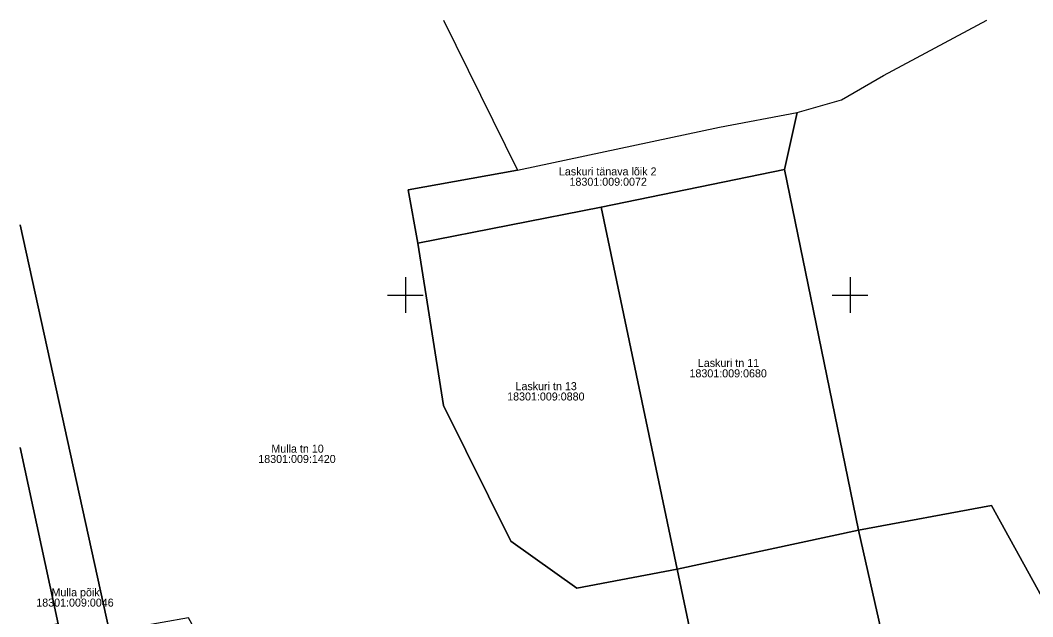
# Model space of a CAD drawing. Extents: x 473307 to 473719, y 6532843 to 6533381.
# Drawn here: x 473306.7 to 473420.5, y 6533313.9 to 6533380.9 of the extents above; entities that cross this region are included whole.
import ezdxf

# ---------------------------------------------------------------- set-up
doc = ezdxf.new("R2010")
doc.units = 0
for name, color, linetype in [('Default', 7, 'Continuous'), ('PIIR', 7, 'Continuous'), ('VORK', 7, 'Continuous')]:
    doc.layers.add(name, color=color, linetype=linetype)

# ---------------------------------------------------------------- blocks, each defined once
blk = doc.blocks.new('VKORIS')
at = {"layer": 'Default'}
for p, q in [((0, 4), (0, -4)), ((-4, 0), (4, 0))]:
    blk.add_line(p, q, dxfattribs=at)

msp = doc.modelspace()

# ---------------------------------------------------------------- linework, layer by layer
at = {"layer": 'PIIR'}
for points in [[(473354.29, 6533380.88), (473362.62, 6533364.04), (473350.3, 6533361.84), (473351.4, 6533355.85), (473354.29, 6533337.59), (473361.85, 6533322.36), (473369.26, 6533317.07), (473380.56, 6533319.19), (473387.78, 6533284.78), (473345.31, 6533277.99), (473325.6, 6533313.74), (473316.72, 6533312.17), (473306.7, 6533357.88)], [(473449.76, 6533380.88), (473433.52, 6533372.29), (473447.71, 6533347.37), (473454.72, 6533346.94), (473461.17, 6533334.49), (473476.21, 6533307.58), (473471.79, 6533305.18), (473480.69, 6533288.74), (473430.17, 6533286.8), (473426.19, 6533307.67), (473415.91, 6533326.36), (473400.95, 6533323.6), (473392.61, 6533364.11), (473394.06, 6533370.53), (473399.03, 6533371.95), (473403.75, 6533374.68), (473415.38, 6533380.88)], [(473306.7, 6533357.88), (473316.72, 6533312.17), (473324.07, 6533275.79), (473325.84, 6533274.58), (473319.15, 6533273.32), (473318.22, 6533273.04), (473314.64, 6533295), (473310.95, 6533313.08), (473306.7, 6533332.86)], [(473306.7, 6533332.86), (473310.95, 6533313.08), (473306.7, 6533312.21)]]:
    msp.add_lwpolyline(points, dxfattribs=at)
for points in [[(473350.3, 6533361.84), (473362.62, 6533364.04), (473385.31, 6533368.87), (473394.06, 6533370.53), (473392.61, 6533364.11), (473372.01, 6533359.89), (473351.4, 6533355.85)], [(473372.01, 6533359.89), (473392.61, 6533364.11), (473400.95, 6533323.6), (473380.56, 6533319.19)], [(473351.4, 6533355.85), (473372.01, 6533359.89), (473380.56, 6533319.19), (473369.26, 6533317.07), (473361.85, 6533322.36), (473354.29, 6533337.59)], [(473400.95, 6533323.6), (473415.91, 6533326.36), (473426.19, 6533307.67), (473429.73, 6533289.19), (473409.45, 6533285.94)], [(473380.56, 6533319.19), (473400.95, 6533323.6), (473409.45, 6533285.94), (473387.78, 6533284.78)]]:
    msp.add_lwpolyline(points, close=True, dxfattribs=at)

# ---------------------------------------------------------------- block references
at = {"layer": 'VORK', "xscale": 0.5, "yscale": 0.5}
for p in [(473350, 6533350), (473400, 6533350)]:
    msp.add_blockref('VKORIS', p, dxfattribs=at)

# ---------------------------------------------------------------- texts
at = {"layer": 'PIIR'}
for s, p in [('Laskuri tänava lõik 2', (473367.26, 6533363.45)), ('18301:009:0072', (473368.45, 6533362.29)), ('Laskuri tn 11', (473382.88, 6533341.93)), ('18301:009:0680', (473381.94, 6533340.76)), ('Laskuri tn 13', (473362.38, 6533339.32)), ('18301:009:0880', (473361.44, 6533338.16)), ('Mulla tn 10', (473334.93, 6533332.3)), ('18301:009:1420', (473333.46, 6533331.14)), ('Mulla põik', (473310.21, 6533316.16)), ('18301:009:0046', (473308.5, 6533315))]:
    msp.add_text(s, height=0.9, dxfattribs=at).set_placement(p)

doc.saveas('drawing.dxf')
